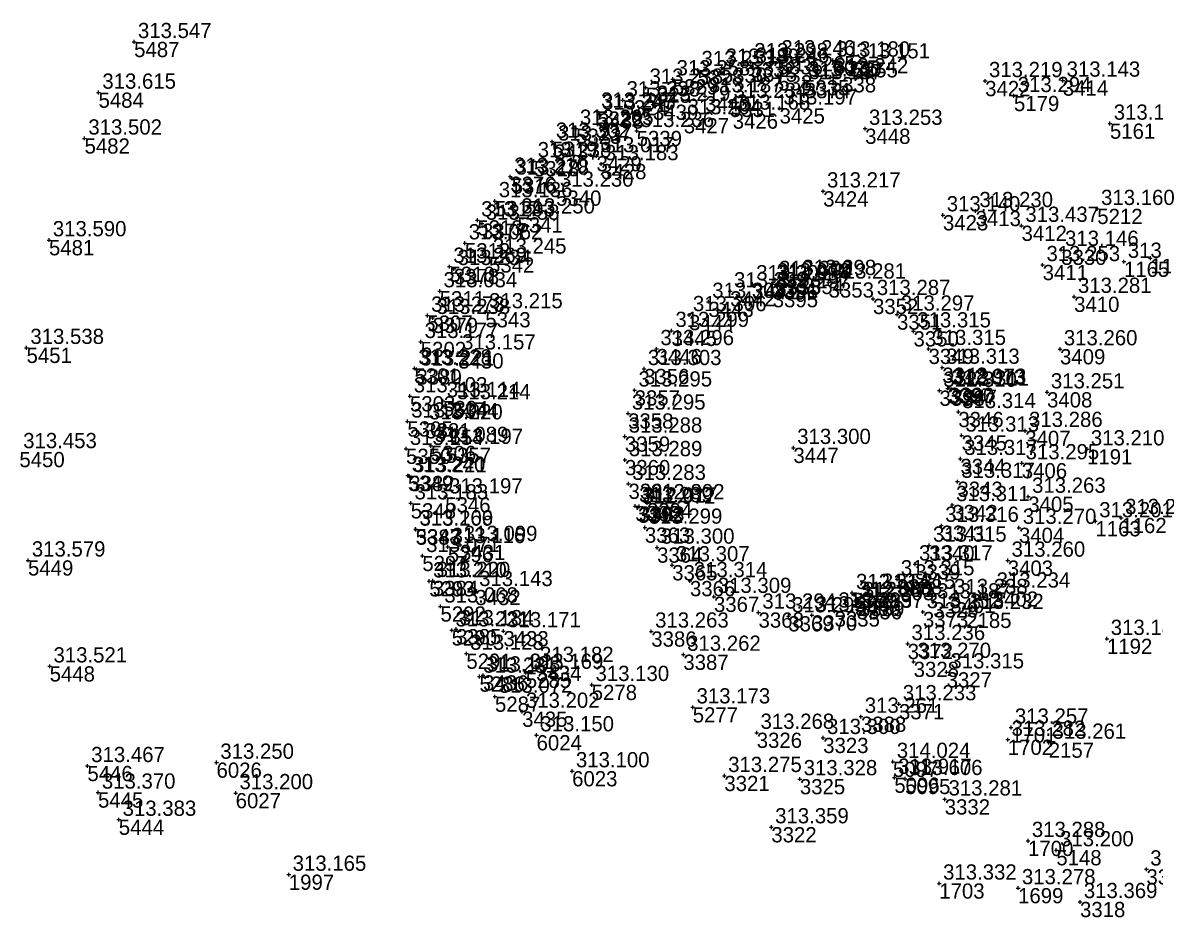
# Model space of a CAD drawing. Extents: x -829398 to -819400, y -1074439 to -1067977.
# Drawn here: x -820618.1 to -820528.9, y -1068648.7 to -1068578.2 of the extents above; entities that cross this region are included whole.
import ezdxf

# ---------------------------------------------------------------- set-up
doc = ezdxf.new("R2010")
doc.units = 0
for name, color, linetype in [('Vrstva 60', 7, 'Continuous'), ('Vrstva 61', 7, 'Continuous'), ('Čísla bodů_doměření_2012', 7, 'Continuous')]:
    doc.layers.add(name, color=color, linetype=linetype)

# ---------------------------------------------------------------- blocks, each defined once
blk = doc.blocks.new('BOD')
at = {"layer": 'Čísla bodů_doměření_2012'}
for p, q in [((-0.15, 0), (0.15, 0)), ((0, -0.15), (0, 0.15))]:
    blk.add_line(p, q, dxfattribs=at)

msp = doc.modelspace()

# ---------------------------------------------------------------- block references
at = {"layer": 'Vrstva 60'}
for p in [(-820609.324, -1068579.677), (-820560.764, -1068581.267), (-820558.627, -1068581.039), (-820554.29, -1068581.134), (-820552.725, -1068581.278), (-820564.927, -1068581.885), (-820563.026, -1068581.703), (-820560.661, -1068581.625), (-820566.888, -1068582.615), (-820558.574, -1068582.301), (-820556.541, -1068582.692), (-820556.487, -1068582.914), (-820554.438, -1068582.455), (-820542.276, -1068582.755), (-820536.16, -1068582.717), (-820612.129, -1068583.667), (-820569.019, -1068583.277), (-820564.337, -1068583.958), (-820540.008, -1068583.932), (-820570.832, -1068584.274), (-820568.451, -1068584.623), (-820562.394, -1068584.394), (-820558.474, -1068584.911), (-820572.839, -1068585.156), (-820572.76, -1068585.304), (-820566.022, -1068585.682), (-820562.163, -1068585.317), (-820574.504, -1068586.513), (-820569.733, -1068586.688), (-820551.732, -1068586.514), (-820532.446, -1068586.109), (-820613.231, -1068587.279), (-820576.399, -1068587.531), (-820576.23, -1068587.752), (-820577.831, -1068589.066), (-820572.897, -1068588.675), (-820572.532, -1068589.298), (-820579.687, -1068590.296), (-820579.577, -1068590.435), (-820576.08, -1068591.385), (-820555.037, -1068591.449), (-820580.897, -1068592.214), (-820533.443, -1068592.828), (-820582.281, -1068593.728), (-820579.121, -1068593.5), (-820545.604, -1068593.329), (-820543.031, -1068592.996), (-820581.918, -1068593.993), (-820539.41, -1068594.159), (-820616.032, -1068595.294), (-820583.264, -1068595.536), (-820536.285, -1068596.05), (-820584.477, -1068597.387), (-820581.363, -1068596.656), (-820537.747, -1068597.25), (-820531.339, -1068596.992), (-820529.261, -1068596.723), (-820584.139, -1068597.559), (-820560.616, -1068598.763), (-820559.029, -1068598.773), (-820558.984, -1068598.619), (-820558.81, -1068598.427), (-820556.967, -1068598.346), (-820554.609, -1068598.626), (-820585.247, -1068599.315), (-820562.363, -1068599.322), (-820559.011, -1068599.389), (-820551.113, -1068599.922), (-820535.268, -1068599.756), (-820581.659, -1068600.968), (-820564.08, -1068600.151), (-820586.225, -1068601.235), (-820585.8, -1068601.416), (-820565.604, -1068601.194), (-820549.22, -1068601.151), (-820566.983, -1068602.438), (-820547.924, -1068602.475), (-820586.739, -1068603.311), (-820617.8, -1068603.778), (-820583.787, -1068604.214), (-820568.164, -1068603.872), (-820546.734, -1068603.857), (-820536.379, -1068603.885), (-820587.237, -1068605.402), (-820545.657, -1068605.341), (-820587.082, -1068605.478), (-820569.149, -1068605.443), (-820569.891, -1068607.132), (-820545.877, -1068607.153), (-820545.229, -1068606.982), (-820545.133, -1068606.923), (-820544.923, -1068607.067), (-820587.594, -1068607.593), (-820584.994, -1068607.962), (-820537.4, -1068607.28), (-820584.187, -1068608.132), (-820570.407, -1068608.948), (-820544.39, -1068608.831), (-820587.794, -1068609.578), (-820586.389, -1068609.719), (-820570.663, -1068610.766), (-820544.132, -1068610.682), (-820539.12, -1068610.318), (-820585.945, -1068611.501), (-820584.78, -1068611.65), (-820557.385, -1068611.658), (-820587.901, -1068611.732), (-820544.229, -1068612.525), (-820534.251, -1068611.771), (-820570.656, -1068612.621), (-820539.391, -1068612.867), (-820587.758, -1068613.851), (-820587.647, -1068613.882), (-820544.461, -1068614.328), (-820570.377, -1068614.489), (-820587.534, -1068616.026), (-820584.814, -1068615.559), (-820568.914, -1068616.017), (-820538.88, -1068615.508), (-820569.84, -1068616.251), (-820569.63, -1068616.373), (-820569.536, -1068616.277), (-820544.87, -1068616.163), (-820545.723, -1068617.795), (-820533.59, -1068617.437), (-820531.549, -1068617.183), (-820587.149, -1068618.067), (-820587.136, -1068618.1), (-820569.084, -1068617.942), (-820539.615, -1068617.955), (-820584.608, -1068619.467), (-820583.651, -1068619.307), (-820568.124, -1068619.514), (-820546.686, -1068619.359), (-820617.685, -1068620.528), (-820586.619, -1068620.174), (-820540.495, -1068620.542), (-820566.933, -1068620.907), (-820547.788, -1068620.838), (-820586.07, -1068622.173), (-820585.789, -1068622.139), (-820565.534, -1068622.154), (-820549.222, -1068622.009), (-820582.445, -1068622.856), (-820552.752, -1068623.093), (-820550.715, -1068623.072), (-820541.675, -1068622.976), (-820563.643, -1068623.396), (-820552.52, -1068623.707), (-820552.392, -1068623.977), (-820552.21, -1068623.725), (-820546.366, -1068623.832), (-820545.028, -1068623.488), (-820585.188, -1068624.155), (-820560.131, -1068624.633), (-820557.784, -1068624.927), (-820555.927, -1068624.861), (-820554.138, -1068624.55), (-820547.178, -1068624.597), (-820543.77, -1068624.659), (-820584.307, -1068626.039), (-820583.963, -1068625.943), (-820580.231, -1068626.101), (-820568.58, -1068626.129), (-820532.682, -1068626.706), (-820548.38, -1068627.109), (-820583.15, -1068627.877), (-820566.056, -1068627.958), (-820547.91, -1068628.517), (-820615.979, -1068628.876), (-820578.464, -1068629.379), (-820577.648, -1068628.836), (-820545.314, -1068629.344), (-820582.117, -1068629.679), (-820581.834, -1068629.587), (-820573.275, -1068630.335), (-820580.895, -1068631.263), (-820565.315, -1068632.103), (-820549.067, -1068631.854), (-820578.758, -1068632.448), (-820552.063, -1068632.843), (-820540.236, -1068633.697), (-820577.62, -1068634.302), (-820560.274, -1068634.107), (-820555.037, -1068634.512), (-820540.493, -1068634.657), (-820537.268, -1068634.887), (-820602.834, -1068636.462), (-820549.54, -1068636.397), (-820613.006, -1068636.726), (-820574.818, -1068637.136), (-820562.824, -1068637.508), (-820556.876, -1068637.762), (-820549.432, -1068637.644), (-820548.585, -1068637.746), (-820612.169, -1068638.816), (-820601.325, -1068638.864), (-820545.462, -1068639.358), (-820610.531, -1068640.961), (-820559.122, -1068641.55), (-820538.899, -1068642.626), (-820536.672, -1068643.36), (-820597.136, -1068645.291), (-820529.57, -1068644.875), (-820545.893, -1068645.984), (-820539.682, -1068646.351), (-820534.804, -1068647.443)]:
    msp.add_blockref('BOD', p, dxfattribs=at)

# ---------------------------------------------------------------- texts
for s, p in [('5487', (-820609.324, -1068580.877)), ('5336', (-820558.627, -1068582.239)), ('6025', (-820554.29, -1068582.334)), ('5328', (-820564.927, -1068583.085)), ('5330', (-820563.026, -1068582.903)), ('5332', (-820560.764, -1068582.467)), ('3375', (-820560.661, -1068582.825)), ('5255', (-820552.725, -1068582.478)), ('5329', (-820566.888, -1068583.815)), ('5337', (-820558.574, -1068583.501)), ('5335', (-820556.541, -1068583.892)), ('3374', (-820556.487, -1068584.114)), ('5338', (-820554.438, -1068583.655)), ('3422', (-820542.276, -1068583.955)), ('3414', (-820536.16, -1068583.917)), ('5484', (-820612.129, -1068584.867)), ('5325', (-820569.019, -1068584.477)), ('5324', (-820570.832, -1068585.474)), ('3439', (-820568.451, -1068585.823)), ('3440', (-820564.337, -1068585.158)), ('5331', (-820562.394, -1068585.594)), ('5179', (-820540.008, -1068585.132)), ('5322', (-820572.839, -1068586.356)), ('3438', (-820572.76, -1068586.504)), ('3426', (-820562.163, -1068586.517)), ('3425', (-820558.474, -1068586.111)), ('5323', (-820574.504, -1068587.713)), ('3427', (-820566.022, -1068586.882)), ('3448', (-820551.732, -1068587.714)), ('5161', (-820532.446, -1068587.309)), ('5482', (-820613.231, -1068588.479)), ('5339', (-820569.733, -1068587.888)), ('5319', (-820576.399, -1068588.731)), ('3437', (-820576.23, -1068588.952)), ('5318', (-820577.831, -1068590.266)), ('3429', (-820572.897, -1068589.875)), ('3428', (-820572.532, -1068590.498)), ('3376', (-820579.687, -1068591.496)), ('5316', (-820579.577, -1068591.635)), ('5340', (-820576.08, -1068592.585)), ('3424', (-820555.037, -1068592.649)), ('5317', (-820580.897, -1068593.414)), ('5341', (-820579.121, -1068594.7)), ('3423', (-820545.604, -1068594.529)), ('3413', (-820543.031, -1068594.196)), ('5212', (-820533.443, -1068594.028)), ('5313', (-820582.281, -1068594.928)), ('3377', (-820581.918, -1068595.193)), ('3412', (-820539.41, -1068595.359)), ('5481', (-820616.032, -1068596.494)), ('5312', (-820583.264, -1068596.736)), ('3330', (-820536.285, -1068597.25)), ('5342', (-820581.363, -1068597.856)), ('3411', (-820537.747, -1068598.45)), ('1165', (-820531.339, -1068598.192)), ('1164', (-820529.261, -1068597.923)), ('5310', (-820584.477, -1068598.587)), ('3378', (-820584.139, -1068598.759)), ('3441', (-820560.616, -1068599.963)), ('3396', (-820559.029, -1068599.973)), ('3391', (-820558.984, -1068599.819)), ('3355', (-820558.81, -1068599.627)), ('3354', (-820556.967, -1068599.546)), ('3353', (-820554.609, -1068599.826)), ('5311', (-820585.247, -1068600.515)), ('3442', (-820562.363, -1068600.522)), ('3395', (-820559.011, -1068600.589)), ('3352', (-820551.113, -1068601.122)), ('3410', (-820535.268, -1068600.956)), ('3443', (-820564.08, -1068601.351)), ('5307', (-820586.225, -1068602.435)), ('3379', (-820585.8, -1068602.616)), ('5343', (-820581.659, -1068602.168)), ('3444', (-820565.604, -1068602.394)), ('3351', (-820549.22, -1068602.351)), ('3445', (-820566.983, -1068603.638)), ('3350', (-820547.924, -1068603.675)), ('5302', (-820586.739, -1068604.511)), ('5451', (-820617.8, -1068604.978)), ('3430', (-820583.787, -1068605.414)), ('3446', (-820568.164, -1068605.072)), ('3349', (-820546.734, -1068605.057)), ('3409', (-820536.379, -1068605.085)), ('5301', (-820587.237, -1068606.602)), ('3380', (-820587.082, -1068606.678)), ('3356', (-820569.149, -1068606.643)), ('3348', (-820545.657, -1068606.541)), ('3397', (-820545.229, -1068608.182)), ('3390', (-820545.133, -1068608.123)), ('3347', (-820544.923, -1068608.267)), ('5303', (-820587.594, -1068608.793)), ('5304', (-820584.994, -1068609.162)), ('3357', (-820569.891, -1068608.332)), ('3398', (-820545.877, -1068608.353)), ('3408', (-820537.4, -1068608.48)), ('5344', (-820584.187, -1068609.332)), ('3346', (-820544.39, -1068610.031)), ('5305', (-820587.794, -1068610.778)), ('3381', (-820586.389, -1068610.919)), ('3358', (-820570.407, -1068610.148)), ('3407', (-820539.12, -1068611.518)), ('5306', (-820585.945, -1068612.701)), ('3359', (-820570.663, -1068611.966)), ('3345', (-820544.132, -1068611.882)), ('5450', (-820618.365, -1068613.19)), ('5350', (-820587.901, -1068612.932)), ('5357', (-820584.78, -1068612.85)), ('3447', (-820557.385, -1068612.858)), ('1191', (-820534.251, -1068612.971)), ('3360', (-820570.656, -1068613.821)), ('3344', (-820544.229, -1068613.725)), ('3406', (-820539.391, -1068614.067)), ('5349', (-820587.758, -1068615.051)), ('3382', (-820587.647, -1068615.082)), ('3361', (-820570.377, -1068615.689)), ('3343', (-820544.461, -1068615.528)), ('5346', (-820584.814, -1068616.759)), ('3405', (-820538.88, -1068616.708)), ('5348', (-820587.534, -1068617.226)), ('3362', (-820569.84, -1068617.451)), ('3392', (-820569.63, -1068617.573)), ('3393', (-820569.536, -1068617.477)), ('3394', (-820568.914, -1068617.217)), ('3342', (-820544.87, -1068617.363)), ('1163', (-820533.59, -1068618.637)), ('1162', (-820531.549, -1068618.383)), ('5347', (-820587.149, -1068619.267)), ('3383', (-820587.136, -1068619.3)), ('3363', (-820569.084, -1068619.142)), ('3341', (-820545.723, -1068618.995)), ('3404', (-820539.615, -1068619.155)), ('5296', (-820584.608, -1068620.667)), ('3431', (-820583.651, -1068620.507)), ('3364', (-820568.124, -1068620.714)), ('3340', (-820546.686, -1068620.559)), ('5297', (-820586.619, -1068621.374)), ('5449', (-820617.685, -1068621.728)), ('3365', (-820566.933, -1068622.107)), ('3339', (-820547.788, -1068622.038)), ('3403', (-820540.495, -1068621.742)), ('5293', (-820586.07, -1068623.373)), ('3384', (-820585.789, -1068623.339)), ('3366', (-820565.534, -1068623.354)), ('3338', (-820549.222, -1068623.209)), ('3432', (-820582.445, -1068624.056)), ('3399', (-820552.752, -1068624.293)), ('3337', (-820550.715, -1068624.272)), ('3402', (-820541.675, -1068624.176)), ('3367', (-820563.643, -1068624.596)), ('3400', (-820552.52, -1068624.907)), ('3336', (-820552.392, -1068625.177)), ('3389', (-820552.21, -1068624.925)), ('3329', (-820546.366, -1068625.032)), ('3401', (-820545.028, -1068624.688)), ('5292', (-820585.188, -1068625.355)), ('3368', (-820560.131, -1068625.833)), ('3370', (-820555.927, -1068626.061)), ('3335', (-820554.138, -1068625.75)), ('3373', (-820547.178, -1068625.797)), ('2185', (-820543.77, -1068625.859)), ('3369', (-820557.784, -1068626.127)), ('5290', (-820584.307, -1068627.239)), ('3385', (-820583.963, -1068627.143)), ('3433', (-820580.231, -1068627.301)), ('3386', (-820568.58, -1068627.329)), ('3372', (-820548.38, -1068628.309)), ('1192', (-820532.682, -1068627.906)), ('5291', (-820583.15, -1068629.077)), ('3387', (-820566.056, -1068629.158)), ('5448', (-820615.979, -1068630.076)), ('3434', (-820577.648, -1068630.036)), ('3328', (-820547.91, -1068629.717)), ('3327', (-820545.314, -1068630.544)), ('5286', (-820582.117, -1068630.879)), ('3436', (-820581.834, -1068630.787)), ('5285', (-820578.464, -1068630.579)), ('5278', (-820573.275, -1068631.535)), ('5287', (-820580.895, -1068632.463)), ('3371', (-820549.067, -1068633.054)), ('3435', (-820578.758, -1068633.648)), ('5277', (-820565.315, -1068633.303)), ('3388', (-820552.063, -1068634.043)), ('1701', (-820540.236, -1068634.897)), ('6024', (-820577.62, -1068635.502)), ('3326', (-820560.274, -1068635.307)), ('3323', (-820555.037, -1068635.712)), ('1702', (-820540.493, -1068635.857)), ('2157', (-820537.268, -1068636.087)), ('6026', (-820602.834, -1068637.662)), ('5097', (-820549.54, -1068637.597)), ('5446', (-820613.006, -1068637.926)), ('6023', (-820574.818, -1068638.336)), ('3321', (-820562.824, -1068638.708)), ('3325', (-820556.876, -1068638.962)), ('5096', (-820549.432, -1068638.844)), ('5095', (-820548.585, -1068638.946)), ('5445', (-820612.169, -1068640.016)), ('6027', (-820601.325, -1068640.064)), ('3332', (-820545.462, -1068640.558)), ('5444', (-820610.531, -1068642.161)), ('3322', (-820559.122, -1068642.75)), ('1700', (-820538.899, -1068643.826)), ('5148', (-820536.672, -1068644.56)), ('1997', (-820597.136, -1068646.491)), ('3333', (-820529.57, -1068646.075)), ('1703', (-820545.893, -1068647.184)), ('1699', (-820539.682, -1068647.551)), ('3318', (-820534.804, -1068648.643))]:
    msp.add_text(s, height=1.2, dxfattribs=at).set_placement(p)
at = {"layer": 'Vrstva 61'}
for s, p in [('313.547', (-820609.024, -1068579.377)), ('313.189', (-820562.726, -1068581.403)), ('313.298', (-820560.464, -1068580.967)), ('313.246', (-820560.361, -1068581.325)), ('313.246', (-820558.327, -1068580.739)), ('313.180', (-820553.99, -1068580.834)), ('313.151', (-820552.425, -1068580.978)), ('313.258', (-820566.588, -1068582.315)), ('313.253', (-820564.627, -1068581.585)), ('313.265', (-820558.274, -1068582.001)), ('313.230', (-820556.241, -1068582.392)), ('313.242', (-820554.138, -1068582.155)), ('313.143', (-820535.86, -1068582.417)), ('313.238', (-820568.719, -1068582.977)), ('313.197', (-820556.187, -1068582.614)), ('313.219', (-820541.976, -1068582.455)), ('313.615', (-820611.829, -1068583.367)), ('313.238', (-820570.532, -1068583.974)), ('313.187', (-820564.037, -1068583.658)), ('313.234', (-820562.094, -1068584.094)), ('313.294', (-820539.708, -1068583.632)), ('313.247', (-820572.539, -1068584.856)), ('313.245', (-820572.46, -1068585.004)), ('313.219', (-820568.151, -1068584.323)), ('313.168', (-820561.863, -1068585.017)), ('313.197', (-820558.174, -1068584.611)), ('313.204', (-820565.722, -1068585.382)), ('313.171', (-820532.146, -1068585.809)), ('313.265', (-820574.204, -1068586.213)), ('313.236', (-820569.433, -1068586.388)), ('313.253', (-820551.432, -1068586.214)), ('313.502', (-820612.931, -1068586.979)), ('313.302', (-820576.099, -1068587.231)), ('313.237', (-820575.93, -1068587.452)), ('313.017', (-820572.597, -1068588.375)), ('313.238', (-820577.531, -1068588.766)), ('313.183', (-820572.232, -1068588.998)), ('313.210', (-820579.387, -1068589.996)), ('313.278', (-820579.277, -1068590.135)), ('313.230', (-820575.78, -1068591.085)), ('313.217', (-820554.737, -1068591.149)), ('313.136', (-820580.597, -1068591.914)), ('313.140', (-820545.304, -1068593.029)), ('313.230', (-820542.731, -1068592.696)), ('313.160', (-820533.143, -1068592.528)), ('313.293', (-820581.981, -1068593.428)), ('313.258', (-820581.618, -1068593.693)), ('313.250', (-820578.821, -1068593.2)), ('313.437', (-820539.11, -1068593.859)), ('313.590', (-820615.732, -1068594.994)), ('313.062', (-820582.964, -1068595.236)), ('313.146', (-820535.985, -1068595.75)), ('313.245', (-820581.063, -1068596.356)), ('313.269', (-820584.177, -1068597.087)), ('313.234', (-820583.839, -1068597.259)), ('313.253', (-820537.447, -1068596.95)), ('313.124', (-820531.039, -1068596.692)), ('313.301', (-820560.316, -1068598.463)), ('312.973', (-820558.684, -1068598.319)), ('313.300', (-820558.51, -1068598.127)), ('313.298', (-820556.667, -1068598.046)), ('313.281', (-820554.309, -1068598.326)), ('313.034', (-820584.947, -1068599.015)), ('313.299', (-820562.063, -1068599.022)), ('311.994', (-820558.729, -1068598.473)), ('312.297', (-820558.711, -1068599.089)), ('313.308', (-820563.78, -1068599.851)), ('313.287', (-820550.813, -1068599.622)), ('313.281', (-820534.968, -1068599.456)), ('313.273', (-820585.925, -1068600.935)), ('313.238', (-820585.5, -1068601.116)), ('313.215', (-820581.359, -1068600.668)), ('313.306', (-820565.304, -1068600.894)), ('313.297', (-820548.92, -1068600.851)), ('313.299', (-820566.683, -1068602.138)), ('313.315', (-820547.624, -1068602.175)), ('313.538', (-820617.5, -1068603.478)), ('313.177', (-820586.439, -1068603.011)), ('313.296', (-820567.864, -1068603.572)), ('313.315', (-820546.434, -1068603.557)), ('313.260', (-820536.079, -1068603.585)), ('313.157', (-820583.487, -1068603.914)), ('313.228', (-820586.937, -1068605.102)), ('313.221', (-820586.782, -1068605.178)), ('313.303', (-820568.849, -1068605.143)), ('313.313', (-820545.357, -1068605.041)), ('313.103', (-820587.294, -1068607.293)), ('313.295', (-820569.591, -1068606.832)), ('312.310', (-820545.577, -1068606.853)), ('312.013', (-820544.929, -1068606.682)), ('312.973', (-820544.833, -1068606.623)), ('313.311', (-820544.623, -1068606.767)), ('313.251', (-820537.1, -1068606.98)), ('313.114', (-820584.694, -1068607.662)), ('313.214', (-820583.887, -1068607.832)), ('313.295', (-820570.107, -1068608.648)), ('313.314', (-820544.09, -1068608.531)), ('313.247', (-820587.494, -1068609.278)), ('313.220', (-820586.089, -1068609.419)), ('313.286', (-820538.82, -1068610.018)), ('313.288', (-820570.363, -1068610.466)), ('313.313', (-820543.832, -1068610.382)), ('313.453', (-820618.065, -1068611.69)), ('313.154', (-820587.601, -1068611.432)), ('313.089', (-820585.645, -1068611.201)), ('313.197', (-820584.48, -1068611.35)), ('313.300', (-820557.085, -1068611.358)), ('313.210', (-820533.951, -1068611.471)), ('313.289', (-820570.356, -1068612.321)), ('313.317', (-820543.929, -1068612.225)), ('313.295', (-820539.091, -1068612.567)), ('313.240', (-820587.458, -1068613.551)), ('313.221', (-820587.347, -1068613.582)), ('313.283', (-820570.077, -1068614.189)), ('313.317', (-820544.161, -1068614.028)), ('313.197', (-820584.514, -1068615.259)), ('313.263', (-820538.58, -1068615.208)), ('313.183', (-820587.234, -1068615.726)), ('313.289', (-820569.54, -1068615.951)), ('312.972', (-820569.33, -1068616.073)), ('312.017', (-820569.236, -1068615.977)), ('312.302', (-820568.614, -1068615.717)), ('313.311', (-820544.57, -1068615.863)), ('313.201', (-820533.29, -1068617.137)), ('313.207', (-820531.249, -1068616.883)), ('313.166', (-820586.849, -1068617.767)), ('313.209', (-820586.836, -1068617.8)), ('313.299', (-820568.784, -1068617.642)), ('313.316', (-820545.423, -1068617.495)), ('313.270', (-820539.315, -1068617.655)), ('313.116', (-820584.308, -1068619.167)), ('313.099', (-820583.351, -1068619.007)), ('313.300', (-820567.824, -1068619.214)), ('313.315', (-820546.386, -1068619.059)), ('313.579', (-820617.385, -1068620.228)), ('313.071', (-820586.319, -1068619.874)), ('313.307', (-820566.633, -1068620.607)), ('313.317', (-820547.488, -1068620.538)), ('313.260', (-820540.195, -1068620.242)), ('313.210', (-820585.77, -1068621.873)), ('313.220', (-820585.489, -1068621.839)), ('313.314', (-820565.234, -1068621.854)), ('313.315', (-820548.922, -1068621.709)), ('313.143', (-820582.145, -1068622.556)), ('313.309', (-820563.343, -1068623.096)), ('312.314', (-820552.452, -1068622.793)), ('312.030', (-820552.22, -1068623.407)), ('312.972', (-820551.91, -1068623.425)), ('313.315', (-820550.415, -1068622.772)), ('313.238', (-820544.728, -1068623.188)), ('313.234', (-820541.375, -1068622.676)), ('313.068', (-820584.888, -1068623.855)), ('313.299', (-820553.838, -1068624.25)), ('313.303', (-820552.092, -1068623.677)), ('313.252', (-820546.878, -1068624.297)), ('313.187', (-820546.066, -1068623.532)), ('313.294', (-820559.831, -1068624.333)), ('313.295', (-820557.484, -1068624.627)), ('313.296', (-820555.627, -1068624.561)), ('313.232', (-820543.47, -1068624.359)), ('313.221', (-820584.007, -1068625.739)), ('313.184', (-820583.663, -1068625.643)), ('313.171', (-820579.931, -1068625.801)), ('313.263', (-820568.28, -1068625.829)), ('313.236', (-820548.08, -1068626.809)), ('313.183', (-820532.382, -1068626.406)), ('313.128', (-820582.85, -1068627.577)), ('313.262', (-820565.756, -1068627.658)), ('313.521', (-820615.679, -1068628.576)), ('313.182', (-820577.348, -1068628.536)), ('313.270', (-820547.61, -1068628.217)), ('313.231', (-820581.817, -1068629.379)), ('313.198', (-820581.534, -1068629.287)), ('313.169', (-820578.164, -1068629.079)), ('313.315', (-820545.014, -1068629.044)), ('313.130', (-820572.975, -1068630.035)), ('313.072', (-820580.595, -1068630.963)), ('313.202', (-820578.458, -1068632.148)), ('313.173', (-820565.015, -1068631.803)), ('313.233', (-820548.767, -1068631.554)), ('313.261', (-820551.763, -1068632.543)), ('313.150', (-820577.32, -1068634.002)), ('313.268', (-820559.974, -1068633.807)), ('313.257', (-820539.936, -1068633.397)), ('313.300', (-820554.737, -1068634.212)), ('313.282', (-820540.193, -1068634.357)), ('313.261', (-820536.968, -1068634.587)), ('313.467', (-820612.706, -1068636.426)), ('313.250', (-820602.534, -1068636.162)), ('314.024', (-820549.24, -1068636.097)), ('313.100', (-820574.518, -1068636.836)), ('313.275', (-820562.524, -1068637.208)), ('313.328', (-820556.576, -1068637.462)), ('313.917', (-820549.132, -1068637.344)), ('313.606', (-820548.285, -1068637.446)), ('313.370', (-820611.869, -1068638.516)), ('313.200', (-820601.025, -1068638.564)), ('313.281', (-820545.162, -1068639.058)), ('313.383', (-820610.231, -1068640.661)), ('313.359', (-820558.822, -1068641.25)), ('313.288', (-820538.599, -1068642.326)), ('313.200', (-820536.372, -1068643.06)), ('313.277', (-820529.27, -1068644.575)), ('313.165', (-820596.836, -1068644.991)), ('313.332', (-820545.593, -1068645.684)), ('313.278', (-820539.382, -1068646.051)), ('313.369', (-820534.504, -1068647.143))]:
    msp.add_text(s, height=1.2, dxfattribs=at).set_placement(p)

doc.saveas('drawing.dxf')
